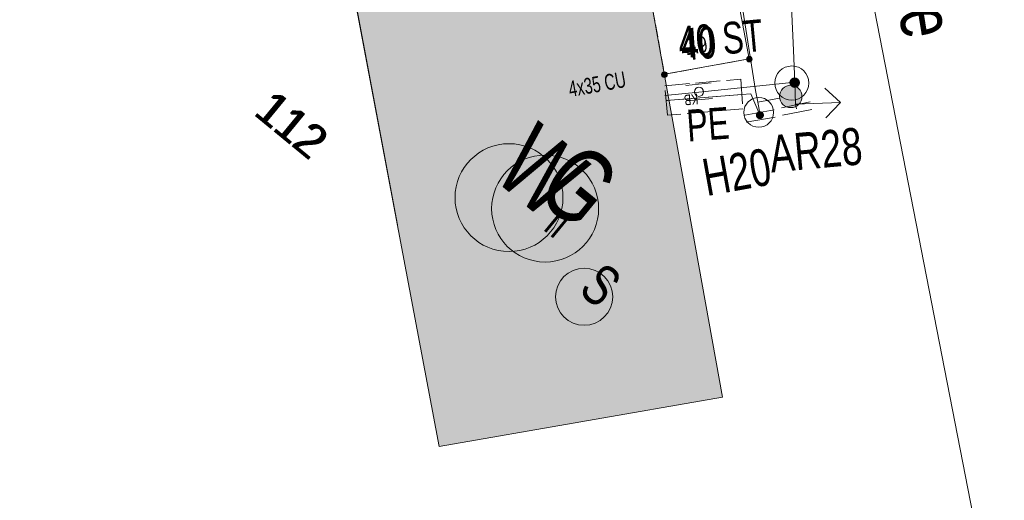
# Model space of a CAD drawing. Header units: metres. Extents: x -740 to 758, y -633 to 854.
# Tile 384 of 656: x -148 to -115, y -397 to -381. Entities that reach past the tile are written whole.
import ezdxf

# ---------------------------------------------------------------- set-up
doc = ezdxf.new("R2010")
doc.units = ezdxf.units.M
doc.header["$MEASUREMENT"] = 0
for name, pattern in [('416_125', [0.5408, 0.416, -0.1248]), ('416_416', [0.832, 0.416, -0.416]), ('832_208', [1.04, 0.832, -0.208])]:
    doc.linetypes.add(name, pattern=pattern)
for name, color, linetype in [('Gas.LOVION', 7, 'Continuous'), ('Gis.LOVION', 7, 'Continuous'), ('Grundkarte.LOVION', 7, 'Continuous'), ('Grundkarte_Text.LOVION', 7, 'Continuous'), ('Strom.LOVION', 7, 'Continuous'), ('StromBemass.LOVION', 7, 'Continuous'), ('Wasser.LOVION', 7, 'Continuous')]:
    doc.layers.add(name, color=color, linetype=linetype)
doc.styles.add('ERSTELLTER_STIL_1', font='arial.ttf')

msp = doc.modelspace()

# ---------------------------------------------------------------- hatches: boundary and pattern name
at = {"layer": 'Gas.LOVION', "linetype": 'Continuous', "lineweight": 13}
for points in [[(-125.929, -383.758), (-126.017, -383.013), (-126.398, -383.05), (-126.31, -383.796)], [(-121.491, -383.076), (-121.478, -383.059), (-121.468, -383.04), (-121.46, -383.02), (-121.455, -382.998), (-121.452, -382.977), (-121.452, -382.955), (-121.455, -382.934), (-121.46, -382.913), (-121.469, -382.892), (-121.479, -382.873), (-121.492, -382.856), (-121.507, -382.84), (-121.524, -382.826), (-121.542, -382.815), (-121.562, -382.806), (-121.582, -382.799), (-121.604, -382.795), (-121.625, -382.794), (-121.647, -382.795), (-121.668, -382.799), (-121.689, -382.806), (-121.709, -382.815), (-121.727, -382.827), (-121.744, -382.841), (-121.758, -382.857), (-121.771, -382.874), (-121.782, -382.893), (-121.79, -382.914), (-121.795, -382.935), (-121.798, -382.956), (-121.797, -382.978), (-121.795, -383), (-121.789, -383.021), (-121.781, -383.041), (-121.771, -383.06), (-121.758, -383.077), (-121.743, -383.093), (-121.726, -383.107), (-121.708, -383.118), (-121.688, -383.128), (-121.667, -383.134), (-121.646, -383.138), (-121.624, -383.14), (-121.603, -383.138), (-121.581, -383.134), (-121.561, -383.127), (-121.541, -383.118), (-121.523, -383.106), (-121.506, -383.092)], [(-121.485, -383.078), (-121.472, -383.06), (-121.462, -383.041), (-121.454, -383.021), (-121.449, -383), (-121.446, -382.978), (-121.446, -382.956), (-121.449, -382.935), (-121.454, -382.914), (-121.462, -382.894), (-121.473, -382.875), (-121.486, -382.857), (-121.501, -382.841), (-121.517, -382.827), (-121.536, -382.816), (-121.556, -382.807), (-121.576, -382.8), (-121.598, -382.796), (-121.62, -382.795), (-121.641, -382.796), (-121.663, -382.8), (-121.683, -382.807), (-121.703, -382.816), (-121.721, -382.828), (-121.738, -382.842), (-121.753, -382.858), (-121.766, -382.875), (-121.776, -382.895), (-121.784, -382.915), (-121.789, -382.936), (-121.792, -382.958), (-121.792, -382.979), (-121.789, -383.001), (-121.784, -383.022), (-121.776, -383.042), (-121.765, -383.061), (-121.752, -383.079), (-121.737, -383.095), (-121.72, -383.109), (-121.702, -383.12), (-121.682, -383.129), (-121.662, -383.136), (-121.64, -383.14), (-121.618, -383.141), (-121.597, -383.14), (-121.575, -383.136), (-121.555, -383.129), (-121.535, -383.12), (-121.517, -383.108), (-121.5, -383.094)]]:
    msp.add_hatch(color=7, dxfattribs=at).paths.add_polyline_path(points)
at = {"layer": 'Grundkarte.LOVION', "linetype": 'Continuous', "lineweight": 18}
for points in [[(-136.381, -380.096), (-133.546, -395.187), (-124.044, -393.52), (-126.768, -378.358), (-135.28, -379.87)], [(-136.371, -380.104), (-134.945, -387.737), (-127.338, -378.482), (-135.238, -379.904)]]:
    msp.add_hatch(color=9, dxfattribs=at).paths.add_polyline_path(points)
at = {"layer": 'Strom.LOVION', "linetype": 'Continuous', "lineweight": 13}
msp.add_hatch(color=7, dxfattribs=at).paths.add_polyline_path([(-125.893, -383.223), (-126.097, -382.194), (-126.299, -382.243), (-126.111, -383.259)])
at = {"layer": 'StromBemass.LOVION', "linetype": 'Continuous', "lineweight": 13}
for points in [[(-123.071, -382.24), (-123.064, -382.23), (-123.058, -382.22), (-123.054, -382.209), (-123.051, -382.197), (-123.05, -382.186), (-123.05, -382.174), (-123.051, -382.162), (-123.054, -382.151), (-123.059, -382.14), (-123.064, -382.13), (-123.071, -382.12), (-123.079, -382.112), (-123.088, -382.104), (-123.098, -382.098), (-123.109, -382.093), (-123.12, -382.089), (-123.132, -382.087), (-123.144, -382.086), (-123.155, -382.087), (-123.167, -382.089), (-123.178, -382.093), (-123.189, -382.098), (-123.199, -382.105), (-123.208, -382.112), (-123.216, -382.121), (-123.223, -382.13), (-123.228, -382.141), (-123.232, -382.151), (-123.235, -382.163), (-123.237, -382.175), (-123.237, -382.186), (-123.235, -382.198), (-123.232, -382.209), (-123.228, -382.22), (-123.222, -382.231), (-123.215, -382.24), (-123.207, -382.249), (-123.198, -382.256), (-123.188, -382.262), (-123.177, -382.267), (-123.166, -382.271), (-123.155, -382.273), (-123.143, -382.274), (-123.131, -382.273), (-123.12, -382.271), (-123.108, -382.267), (-123.098, -382.262), (-123.088, -382.256), (-123.079, -382.248)], [(-125.919, -382.761), (-125.912, -382.751), (-125.906, -382.741), (-125.902, -382.73), (-125.899, -382.719), (-125.898, -382.707), (-125.898, -382.695), (-125.899, -382.683), (-125.902, -382.672), (-125.906, -382.661), (-125.912, -382.65), (-125.919, -382.641), (-125.927, -382.632), (-125.936, -382.625), (-125.946, -382.618), (-125.957, -382.613), (-125.968, -382.61), (-125.98, -382.608), (-125.992, -382.607), (-126.004, -382.608), (-126.015, -382.61), (-126.027, -382.614), (-126.037, -382.619), (-126.047, -382.625), (-126.056, -382.633), (-126.064, -382.641), (-126.071, -382.651), (-126.077, -382.661), (-126.081, -382.672), (-126.084, -382.684), (-126.086, -382.696), (-126.086, -382.707), (-126.084, -382.719), (-126.081, -382.731), (-126.077, -382.742), (-126.071, -382.752), (-126.064, -382.762), (-126.056, -382.77), (-126.047, -382.778), (-126.037, -382.784), (-126.026, -382.789), (-126.015, -382.793), (-126.003, -382.795), (-125.991, -382.796), (-125.98, -382.795), (-125.968, -382.792), (-125.957, -382.789), (-125.946, -382.784), (-125.936, -382.777), (-125.927, -382.77)], [(-125.917, -382.758), (-125.91, -382.749), (-125.904, -382.738), (-125.9, -382.727), (-125.897, -382.716), (-125.896, -382.704), (-125.896, -382.692), (-125.897, -382.68), (-125.9, -382.669), (-125.905, -382.658), (-125.91, -382.647), (-125.917, -382.638), (-125.925, -382.629), (-125.935, -382.622), (-125.945, -382.615), (-125.955, -382.61), (-125.967, -382.607), (-125.978, -382.605), (-125.99, -382.604), (-126.002, -382.605), (-126.014, -382.607), (-126.025, -382.611), (-126.036, -382.616), (-126.046, -382.622), (-126.055, -382.63), (-126.063, -382.638), (-126.07, -382.648), (-126.075, -382.658), (-126.08, -382.669), (-126.083, -382.681), (-126.084, -382.693), (-126.084, -382.704), (-126.082, -382.716), (-126.08, -382.728), (-126.075, -382.739), (-126.069, -382.749), (-126.062, -382.759), (-126.054, -382.767), (-126.045, -382.775), (-126.035, -382.781), (-126.024, -382.786), (-126.013, -382.79), (-126.001, -382.792), (-125.99, -382.793), (-125.978, -382.792), (-125.966, -382.79), (-125.955, -382.786), (-125.944, -382.781), (-125.934, -382.774), (-125.925, -382.767)]]:
    msp.add_hatch(color=7, dxfattribs=at).paths.add_polyline_path(points)
at = {"layer": 'Wasser.LOVION', "linetype": 'Continuous', "lineweight": 13}
for points in [[(-121.463, -383.668), (-121.436, -383.63), (-121.413, -383.589), (-121.396, -383.545), (-121.385, -383.499), (-121.379, -383.453), (-121.379, -383.406), (-121.385, -383.359), (-121.397, -383.313), (-121.414, -383.27), (-121.437, -383.228), (-121.465, -383.19), (-121.497, -383.156), (-121.534, -383.126), (-121.574, -383.101), (-121.616, -383.081), (-121.661, -383.067), (-121.707, -383.058), (-121.754, -383.055), (-121.801, -383.059), (-121.848, -383.068), (-121.892, -383.082), (-121.935, -383.102), (-121.974, -383.128), (-122.011, -383.158), (-122.043, -383.192), (-122.07, -383.231), (-122.093, -383.272), (-122.11, -383.316), (-122.122, -383.361), (-122.127, -383.408), (-122.127, -383.455), (-122.121, -383.502), (-122.109, -383.547), (-122.092, -383.591), (-122.069, -383.632), (-122.041, -383.67), (-122.009, -383.705), (-121.973, -383.734), (-121.933, -383.76), (-121.89, -383.779), (-121.845, -383.794), (-121.799, -383.803), (-121.752, -383.805), (-121.705, -383.802), (-121.659, -383.793), (-121.614, -383.779), (-121.571, -383.758), (-121.532, -383.733), (-121.496, -383.703)], [(-125.912, -383.934), (-125.984, -383.202), (-126.351, -383.223), (-126.277, -383.984)], [(-122.687, -384.144), (-122.677, -384.131), (-122.669, -384.116), (-122.663, -384.1), (-122.659, -384.084), (-122.657, -384.068), (-122.657, -384.051), (-122.659, -384.034), (-122.663, -384.018), (-122.669, -384.003), (-122.678, -383.988), (-122.687, -383.975), (-122.699, -383.963), (-122.712, -383.952), (-122.726, -383.943), (-122.741, -383.936), (-122.757, -383.931), (-122.773, -383.928), (-122.79, -383.927), (-122.807, -383.928), (-122.823, -383.931), (-122.839, -383.936), (-122.854, -383.943), (-122.868, -383.952), (-122.881, -383.963), (-122.892, -383.975), (-122.902, -383.989), (-122.91, -384.003), (-122.916, -384.019), (-122.92, -384.035), (-122.922, -384.052), (-122.922, -384.068), (-122.92, -384.085), (-122.916, -384.101), (-122.91, -384.117), (-122.902, -384.131), (-122.892, -384.145), (-122.88, -384.157), (-122.867, -384.167), (-122.853, -384.176), (-122.838, -384.183), (-122.822, -384.188), (-122.806, -384.192), (-122.789, -384.193), (-122.772, -384.191), (-122.756, -384.188), (-122.74, -384.183), (-122.725, -384.176), (-122.711, -384.167), (-122.698, -384.156)], [(-122.683, -384.143), (-122.674, -384.129), (-122.666, -384.115), (-122.66, -384.099), (-122.655, -384.083), (-122.653, -384.066), (-122.654, -384.05), (-122.656, -384.033), (-122.66, -384.017), (-122.666, -384.001), (-122.674, -383.987), (-122.684, -383.973), (-122.695, -383.961), (-122.708, -383.951), (-122.723, -383.942), (-122.738, -383.935), (-122.754, -383.929), (-122.77, -383.926), (-122.787, -383.925), (-122.803, -383.926), (-122.82, -383.93), (-122.836, -383.935), (-122.851, -383.942), (-122.865, -383.951), (-122.878, -383.962), (-122.889, -383.974), (-122.899, -383.987), (-122.907, -384.002), (-122.913, -384.018), (-122.917, -384.034), (-122.919, -384.05), (-122.919, -384.067), (-122.917, -384.084), (-122.913, -384.1), (-122.906, -384.115), (-122.898, -384.13), (-122.888, -384.144), (-122.877, -384.156), (-122.864, -384.166), (-122.85, -384.175), (-122.835, -384.182), (-122.819, -384.187), (-122.803, -384.19), (-122.786, -384.191), (-122.769, -384.19), (-122.753, -384.187), (-122.737, -384.182), (-122.722, -384.175), (-122.708, -384.166), (-122.695, -384.155)]]:
    msp.add_hatch(color=7, dxfattribs=at).paths.add_polyline_path(points)

# ---------------------------------------------------------------- linework, layer by layer
at = {"layer": 'Gas.LOVION', "color": 5, "linetype": 'Continuous', "lineweight": 18}
for points in [[(-122.736, -360.348), (-122.37, -367.11), (-122.128, -371.697), (-121.665, -381.878), (-121.618, -382.967), (-121.591, -383.689), (-121.561, -383.848)], [(-121.618, -382.967), (-121.721, -382.963), (-124.838, -383.282), (-125.98, -383.394)]]:
    msp.add_lwpolyline(points, dxfattribs=at)
at = {"layer": 'Gas.LOVION', "color": 251, "linetype": 'Continuous', "lineweight": 13}
for points in [[(-125.274, -383.059), (-124.425, -382.976)], [(-125.238, -383.573), (-124.373, -383.503)]]:
    msp.add_lwpolyline(points, dxfattribs=at)
at = {"layer": 'Gas.LOVION', "color": 7, "linetype": 'Continuous', "lineweight": 13}
for points in [[(-120.61, -383.15), (-120.09, -383.631), (-120.571, -384.151)], [(-121.097, -383.611), (-122.067, -383.809)], [(-121.591, -383.689), (-120.09, -383.631)], [(-121.042, -383.872), (-122.028, -384.057)]]:
    msp.add_lwpolyline(points, dxfattribs=at)
msp.add_circle((-121.718, -382.98), 0.572, dxfattribs=at)
at = {"layer": 'Gas.LOVION', "color": 251, "linetype": 'Continuous', "lineweight": 13}
msp.add_circle((-124.832, -383.274), 0.153, dxfattribs=at)
at = {"layer": 'Gas.LOVION', "color": 5, "linetype": 'Continuous', "lineweight": 18}
msp.add_circle((-129.992, -387.194), 1.794, dxfattribs=at)
at = {"layer": 'Grundkarte.LOVION', "color": 8, "linetype": 'Continuous', "lineweight": 18}
for points in [[(-122.841, -360.477), (-114.59, -402.851), (-154.103, -410.438), (-154.432, -398.914)], [(-114.59, -402.851), (-122.841, -360.477)], [(-134.945, -387.737), (-136.371, -380.104), (-135.238, -379.904), (-127.338, -378.482)]]:
    msp.add_lwpolyline(points, dxfattribs=at)
msp.add_lwpolyline([(-136.381, -380.096), (-135.28, -379.87), (-126.768, -378.358), (-124.044, -393.52), (-133.546, -395.187)], close=True, dxfattribs=at)
at = {"layer": 'Strom.LOVION', "color": 5, "linetype": 'Continuous', "lineweight": 18}
msp.add_lwpolyline([(-127.546, -368.429), (-125.788, -368.124), (-123.144, -382.171), (-125.99, -382.685)], dxfattribs=at)
at = {"layer": 'Strom.LOVION', "color": 1, "linetype": 'Continuous', "lineweight": 18}
msp.add_circle((-128.684, -390.156), 0.958, dxfattribs=at)
at = {"layer": 'StromBemass.LOVION', "color": 7, "linetype": '416_125', "lineweight": 13}
msp.add_lwpolyline([(-126.768, -378.358), (-125.99, -382.685), (-123.144, -382.171)], dxfattribs=at)
at = {"layer": 'StromBemass.LOVION', "color": 7, "linetype": 'Continuous', "lineweight": 13}
for centre, radius in [((-123.143, -382.18), 0.0937), ((-125.992, -382.701), 0.0943), ((-125.99, -382.698), 0.0944)]:
    msp.add_circle(centre, radius, dxfattribs=at)
at = {"layer": 'Wasser.LOVION', "color": 150, "linetype": 'Continuous', "lineweight": 18}
for points in [[(-126.275, -364.655), (-125.72, -368.369), (-123.399, -380.319), (-122.937, -383.229), (-122.854, -383.62), (-122.782, -384.057), (-122.779, -384.086)], [(-122.782, -384.057), (-122.82, -383.972), (-123.088, -383.348), (-123.397, -383.363), (-125.933, -383.567)]]:
    msp.add_lwpolyline(points, dxfattribs=at)
at = {"layer": 'Wasser.LOVION', "color": 7, "linetype": '832_208', "lineweight": 13}
msp.add_lwpolyline([(-125.885, -384.064), (-125.982, -383.069), (-123.432, -382.849), (-123.364, -383.847)], close=True, dxfattribs=at)
at = {"layer": 'Wasser.LOVION', "color": 252, "linetype": '416_416', "lineweight": 18}
msp.add_lwpolyline([(-123.397, -383.363), (-125.933, -383.567)], dxfattribs=at)
at = {"layer": 'Wasser.LOVION', "color": 7, "linetype": 'Continuous', "lineweight": 13}
for points in [[(-122.854, -383.62), (-122.128, -383.49)], [(-122.312, -383.878), (-123.299, -384.063)], [(-122.273, -384.125), (-123.246, -384.294)]]:
    msp.add_lwpolyline(points, dxfattribs=at)
for centre, radius in [((-121.753, -383.43), 0.375), ((-122.828, -383.965), 0.5)]:
    msp.add_circle(centre, radius, dxfattribs=at)
at = {"layer": 'Wasser.LOVION', "color": 94, "linetype": 'Continuous', "lineweight": 18}
msp.add_circle((-131.204, -386.827), 1.81, dxfattribs=at)

# ---------------------------------------------------------------- texts
at = {"layer": 'Gas.LOVION', "color": 5, "linetype": 'Continuous', "lineweight": 18, "attachment_point": 7, "style": 'ERSTELLTER_STIL_1'}
for s, insert, char_height, rotation in [('{\\A1;\\W0.71561x;40 ST}', (-125.475, -382.171), 1.06704, 5.243), ('{\\A1;\\W0.71564x;KB}', (-124.874, -383.337), 0.35567, 185.2517), ('{\\A1;\\W0.71562x;G}', (-130.406, -386.788), 2.48983, 320.5838)]:
    msp.add_mtext(s, dxfattribs=dict(at, insert=insert, char_height=char_height, rotation=rotation))
at = {"layer": 'Gas.LOVION', "color": 7, "linetype": 'Continuous', "lineweight": 13, "insert": (-122.402, -386.004), "char_height": 1.2449, "attachment_point": 7, "rotation": 5.2429, "style": 'ERSTELLTER_STIL_1'}
msp.add_mtext('{\\A1;\\W0.71463x;AR28}', dxfattribs=at)
at = {"layer": 'Gis.LOVION', "color": 44, "linetype": 'Continuous', "lineweight": 18, "attachment_point": 7, "style": 'ERSTELLTER_STIL_1'}
for s, insert, char_height, rotation in [('{\\A1;\\W0.71562x;Sillerstrasse}', (-119.553, -372.001), 1.77841, 279.2455), ('{\\A1;\\W0.71562x;Sillerstrasse}', (-119.543, -371.997), 1.77841, 279.2455), ('{\\A1;\\W0.71561x;Sillerstrasse}', (-119.547, -372.006), 1.77844, 279.2453)]:
    msp.add_mtext(s, dxfattribs=dict(at, insert=insert, char_height=char_height, rotation=rotation))
at = {"layer": 'Grundkarte_Text.LOVION', "color": 7, "linetype": 'Continuous', "lineweight": 13, "attachment_point": 7, "style": 'ERSTELLTER_STIL_1'}
for s, insert, char_height, rotation in [('{\\A1;\\W0.93617x;112}', (-139.814, -384.016), 1.1243, 320.5826), ('{\\A1;\\W0.93617x;112}', (-139.771, -384.05), 1.1243, 320.5826), ('{\\A1;\\W0.89443x;II}', (-130.101, -387.881), 0.83076, 320.5859)]:
    msp.add_mtext(s, dxfattribs=dict(at, insert=insert, char_height=char_height, rotation=rotation))
at = {"layer": 'Strom.LOVION', "color": 5, "linetype": 'Continuous', "lineweight": 18, "insert": (-129.152, -383.46), "char_height": 0.53354, "attachment_point": 7, "rotation": 10.2446, "style": 'ERSTELLTER_STIL_1'}
msp.add_mtext('{\\A1;\\W0.66789x;4x35 CU }', dxfattribs=at)
at = {"layer": 'Strom.LOVION', "color": 1, "linetype": 'Continuous', "lineweight": 18, "insert": (-128.926, -390.015), "char_height": 1.3744, "attachment_point": 7, "rotation": 320.5839, "style": 'ERSTELLTER_STIL_1'}
msp.add_mtext('{\\A1;\\W0.71557x;S}', dxfattribs=at)
at = {"layer": 'StromBemass.LOVION', "color": 7, "linetype": 'Continuous', "lineweight": 13, "insert": (-125.241, -382.058), "char_height": 0.53354, "attachment_point": 7, "rotation": 10.2446, "style": 'ERSTELLTER_STIL_1'}
msp.add_mtext('{\\A1;\\W0.71558x;2.9}', dxfattribs=at)
at = {"layer": 'Wasser.LOVION', "color": 150, "linetype": 'Continuous', "lineweight": 18, "char_height": 1.06711, "attachment_point": 7, "style": 'ERSTELLTER_STIL_1'}
for s, insert, rotation in [('{\\A1;\\W0.71555x;40}', (-125.402, -382.238), 4.2439), ('{\\A1;\\W0.71557x;PE}', (-125.203, -384.948), 4.2425)]:
    msp.add_mtext(s, dxfattribs=dict(at, insert=insert, rotation=rotation))
at = {"layer": 'Wasser.LOVION', "color": 94, "linetype": 'Continuous', "lineweight": 18, "insert": (-131.818, -386.138), "char_height": 2.48981, "attachment_point": 7, "rotation": 320.5841, "style": 'ERSTELLTER_STIL_1'}
msp.add_mtext('{\\A1;\\W0.71563x;W}', dxfattribs=at)
at = {"layer": 'Wasser.LOVION', "color": 7, "linetype": 'Continuous', "lineweight": 13, "insert": (-124.573, -386.796), "char_height": 1.24495, "attachment_point": 7, "rotation": 10.2433, "style": 'ERSTELLTER_STIL_1'}
msp.add_mtext('{\\A1;\\W0.71560x;H20}', dxfattribs=at)

doc.saveas('drawing.dxf')
